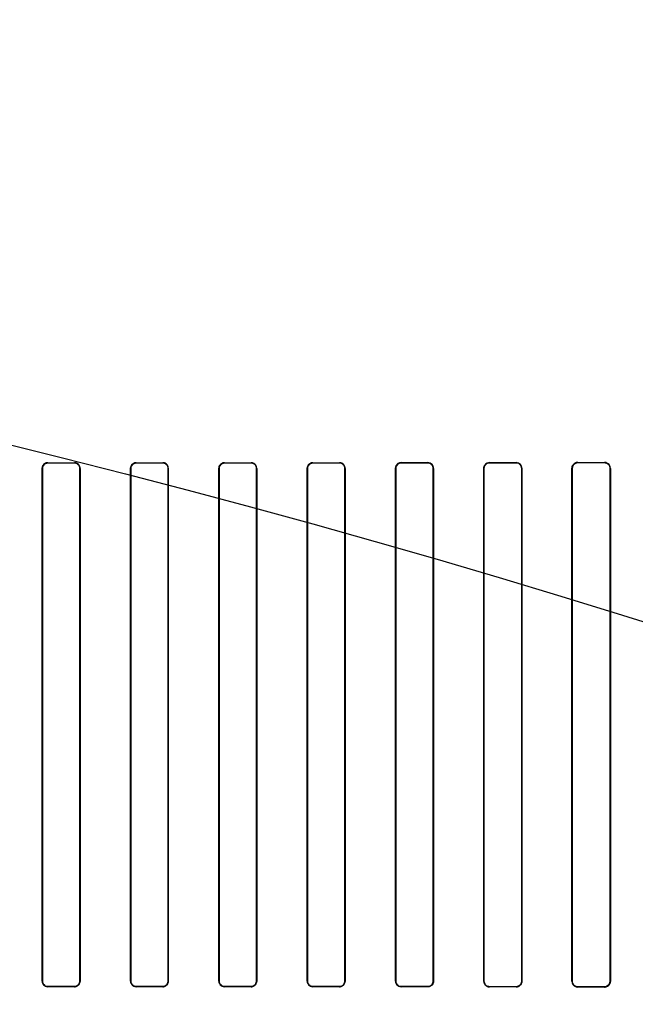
# Model space of a CAD drawing. Header units: millimetres. Extents: x 0 to 297, y 0 to 210.
# Tile 377 of 455: x 242.568 to 242.846, y 158.893 to 159.338. Entities that reach past the tile are written whole.
import ezdxf

# ---------------------------------------------------------------- set-up
doc = ezdxf.new("R2010")
doc.units = ezdxf.units.MM
doc.header["$LTSCALE"] = 16.335
doc.layers.get('0').update_dxf_attribs({"linetype": 'CONTINUOUS'})
for name, color, linetype in [('AXES_REF', 7, 'CONTINUOUS'), ('INTFCLR_1', 7, 'CONTINUOUS'), ('INTFCLR_72935', 7, 'CONTINUOUS')]:
    doc.layers.add(name, color=color, linetype=linetype)

msp = doc.modelspace()

# ---------------------------------------------------------------- linework, layer by layer
at = {"color": 7, "linetype": 'Continuous'}
for radius in [7.75666, 7.756, 7.70633]:
    msp.add_circle((241.43024, 154.5393), radius, dxfattribs=at)
msp.add_arc((241.43024, 154.5393), 7.68, 278.277129, 261.722871, dxfattribs=at)
at = {"layer": 'AXES_REF', "color": 9, "linetype": 'Continuous'}
msp.add_circle((241.43024, 154.5393), 4.74286, dxfattribs=at)
msp.add_arc((241.43024, 154.5393), 7.07561, 94.411812, 85.588188, dxfattribs=at)
at = {"layer": 'INTFCLR_1', "color": 9, "linetype": 'Continuous'}
for p, q in [((242.58047, 159.13776), (242.58047, 159.13785)), ((242.59247, 159.13784), (242.59247, 159.13776)), ((242.62047, 159.13775), (242.62047, 159.13783)), ((242.63247, 159.13783), (242.63247, 159.13775)), ((242.66047, 159.13775), (242.66047, 159.13783)), ((242.67247, 159.13783), (242.67247, 159.13775)), ((242.70047, 159.13776), (242.70047, 159.13784)), ((242.71247, 159.13785), (242.71247, 159.13776)), ((242.74047, 159.13778), (242.74047, 159.13787)), ((242.75247, 159.13788), (242.75247, 159.13779)), ((242.78047, 159.13782), (242.78047, 159.13791)), ((242.79247, 159.13792), (242.79247, 159.13783)), ((242.82047, 159.13787), (242.82047, 159.13796)), ((242.83247, 159.13798), (242.83247, 159.13789)), ((242.5779, 159.13529), (242.57799, 159.13529)), ((242.59494, 159.13529), (242.59502, 159.13529)), ((242.61792, 159.13529), (242.618, 159.13529)), ((242.63493, 159.13529), (242.63501, 159.13529)), ((242.65792, 159.13529), (242.65801, 159.13529)), ((242.67493, 159.13529), (242.67501, 159.13529)), ((242.69791, 159.13529), (242.698, 159.13529)), ((242.71494, 159.13529), (242.71503, 159.13529)), ((242.73789, 159.13529), (242.73797, 159.13529)), ((242.75497, 159.13529), (242.75506, 159.13529)), ((242.77785, 159.13529), (242.77794, 159.13529)), ((242.79502, 159.13529), (242.7951, 159.13529)), ((242.81779, 159.13529), (242.81789, 159.13529)), ((242.83507, 159.13529), (242.83517, 159.13529)), ((242.57799, 158.90329), (242.5779, 158.90329)), ((242.58047, 158.90073), (242.58047, 158.90081)), ((242.59247, 158.90082), (242.59247, 158.90073)), ((242.59502, 158.90329), (242.59494, 158.90329)), ((242.618, 158.90329), (242.61792, 158.90329)), ((242.62047, 158.90074), (242.62047, 158.90082)), ((242.63247, 158.90083), (242.63247, 158.90074)), ((242.63501, 158.90329), (242.63493, 158.90329)), ((242.65801, 158.90329), (242.65792, 158.90329)), ((242.66047, 158.90074), (242.66047, 158.90083)), ((242.67247, 158.90082), (242.67247, 158.90074)), ((242.67501, 158.90329), (242.67493, 158.90329)), ((242.698, 158.90329), (242.69791, 158.90329)), ((242.70047, 158.90073), (242.70047, 158.90082)), ((242.71247, 158.90081), (242.71247, 158.90073)), ((242.71503, 158.90329), (242.71494, 158.90329)), ((242.73797, 158.90329), (242.73789, 158.90329)), ((242.74047, 158.90071), (242.74047, 158.90079)), ((242.75247, 158.90078), (242.75247, 158.9007)), ((242.75506, 158.90329), (242.75497, 158.90329)), ((242.77794, 158.90329), (242.77785, 158.90329)), ((242.78047, 158.90067), (242.78047, 158.90075)), ((242.79247, 158.90074), (242.79247, 158.90065)), ((242.7951, 158.90329), (242.79502, 158.90329)), ((242.81789, 158.90329), (242.81779, 158.90329)), ((242.82047, 158.90061), (242.82047, 158.9007)), ((242.83247, 158.90068), (242.83247, 158.90059)), ((242.83517, 158.90329), (242.83507, 158.90329))]:
    msp.add_line(p, q, dxfattribs=at)
at = {"layer": 'INTFCLR_1', "color": 6, "linetype": 'Continuous'}
for p, q in [((242.5779, 159.13529), (242.5779, 158.90329)), ((242.57799, 159.13529), (242.57799, 158.90329)), ((242.59494, 158.90329), (242.59494, 159.13529)), ((242.59502, 158.90329), (242.59502, 159.13529)), ((242.61792, 159.13529), (242.61792, 158.90329)), ((242.618, 159.13529), (242.618, 158.90329)), ((242.63493, 158.90329), (242.63493, 159.13529)), ((242.63501, 158.90329), (242.63501, 159.13529)), ((242.65792, 159.13529), (242.65792, 158.90329)), ((242.65801, 159.13529), (242.65801, 158.90329)), ((242.67493, 158.90329), (242.67493, 159.13529)), ((242.67501, 158.90329), (242.67501, 159.13529)), ((242.69791, 159.13529), (242.69791, 158.90329)), ((242.698, 159.13529), (242.698, 158.90329)), ((242.71494, 158.90329), (242.71494, 159.13529)), ((242.71503, 158.90329), (242.71503, 159.13529)), ((242.73789, 159.13529), (242.73789, 158.90329)), ((242.73797, 159.13529), (242.73797, 158.90329)), ((242.75497, 158.90329), (242.75497, 159.13529)), ((242.75506, 158.90329), (242.75506, 159.13529)), ((242.77785, 159.13529), (242.77785, 158.90329)), ((242.77794, 159.13529), (242.77794, 158.90329)), ((242.79502, 158.90329), (242.79502, 159.13529)), ((242.7951, 158.90329), (242.7951, 159.13529)), ((242.81779, 159.13529), (242.81779, 158.90329)), ((242.81789, 159.13529), (242.81789, 158.90329)), ((242.83507, 158.90329), (242.83507, 159.13529)), ((242.83517, 158.90329), (242.83517, 159.13529))]:
    msp.add_line(p, q, dxfattribs=at)
msp.add_arc((242.78047, 159.13529), 0.00262, 90.075, 179.9935, dxfattribs=at)
for centre, major_axis, start_param, end_param in [((242.64647, 159.13929), (0.41724, 0), -1.729645, -1.700582), ((242.64647, 159.13929), (0.44124, 0), -1.720938, -1.693486), ((242.64647, 159.13929), (0.41724, 0), -1.633151, -1.604356), ((242.64647, 159.13929), (0.44124, 0), -1.629755, -1.60253), ((242.64647, 159.13929), (0.41724, 0), -1.537236, -1.508442), ((242.64647, 159.13929), (0.44124, 0), -1.539062, -1.511838), ((242.64647, 159.13929), (0.41724, 0), -1.441011, -1.411947), ((242.64647, 159.13929), (0.44124, 0), -1.448107, -1.420655), ((242.64647, 159.13929), (0.41724, 0), -1.343557, -1.313932), ((242.64647, 159.13929), (0.44124, 0), -1.356116, -1.328192), ((242.64647, 159.13929), (0.41724, 0), -1.243846, -1.213314), ((242.64647, 159.13929), (0.44124, 0), -1.262235, -1.233556), ((242.64647, 159.13929), (0.41724, 0), -1.140627, -1.108745), ((242.64647, 159.13929), (0.44124, 0), -1.165445, -1.135656), ((242.64647, 158.89929), (0.44124, 0), 1.693486, 1.720938), ((242.64647, 158.89929), (0.41724, 0), 1.700582, 1.729645), ((242.64647, 158.89929), (0.44124, 0), 1.60253, 1.629755), ((242.64647, 158.89929), (0.41724, 0), 1.604356, 1.633151), ((242.64647, 158.89929), (0.44124, 0), 1.511838, 1.539062), ((242.64647, 158.89929), (0.41724, 0), 1.508442, 1.537236), ((242.64647, 158.89929), (0.44124, 0), 1.420655, 1.448107), ((242.64647, 158.89929), (0.41724, 0), 1.411947, 1.441011), ((242.64647, 158.89929), (0.44124, 0), 1.328192, 1.356116), ((242.64647, 158.89929), (0.41724, 0), 1.313932, 1.343557), ((242.64647, 158.89929), (0.44124, 0), 1.233556, 1.262235), ((242.64647, 158.89929), (0.41724, 0), 1.213314, 1.243846), ((242.64647, 158.89929), (0.44124, 0), 1.135656, 1.165445), ((242.64647, 158.89929), (0.41724, 0), 1.108745, 1.140627)]:
    msp.add_ellipse(centre, major_axis=major_axis, ratio=0.003491, start_param=start_param, end_param=end_param, dxfattribs=at)
for points, knots in [([(242.5779, 159.13529), (242.5779, 159.13574), (242.57823, 159.13705), (242.57962, 159.13785), (242.58047, 159.13785)], [0, 0, 0, 0, 0.3454, 1, 1, 1, 1]), ([(242.58047, 159.13776), (242.57998, 159.13776), (242.5787, 159.1374), (242.57799, 159.13606), (242.57799, 159.13529)], [0, 0, 0, 0, 0.383193, 1, 1, 1, 1]), ([(242.59502, 159.13529), (242.59502, 159.13578), (242.59465, 159.13711), (242.59327, 159.13784), (242.59247, 159.13784)], [0, 0, 0, 0, 0.380354, 1, 1, 1, 1]), ([(242.59494, 159.13529), (242.59494, 159.13586), (242.59447, 159.13716), (242.59315, 159.13776), (242.59247, 159.13776)], [0, 0, 0, 0, 0.455659, 1, 1, 1, 1]), ([(242.61792, 159.13529), (242.61792, 159.13574), (242.61825, 159.13705), (242.61963, 159.13783), (242.62047, 159.13783)], [0, 0, 0, 0, 0.349847, 1, 1, 1, 1]), ([(242.62047, 159.13775), (242.61999, 159.13775), (242.61871, 159.13739), (242.618, 159.13606), (242.618, 159.13529)], [0, 0, 0, 0, 0.381752, 1, 1, 1, 1]), ([(242.63501, 159.13529), (242.63501, 159.13578), (242.63464, 159.1371), (242.63326, 159.13783), (242.63247, 159.13783)], [0, 0, 0, 0, 0.381416, 1, 1, 1, 1]), ([(242.63493, 159.13529), (242.63493, 159.13586), (242.63447, 159.13715), (242.63315, 159.13775), (242.63247, 159.13775)], [0, 0, 0, 0, 0.453813, 1, 1, 1, 1]), ([(242.65792, 159.13529), (242.65792, 159.13588), (242.6584, 159.13722), (242.65976, 159.13783), (242.66047, 159.13783)], [0, 0, 0, 0, 0.453711, 1, 1, 1, 1]), ([(242.66047, 159.13775), (242.65999, 159.13775), (242.65871, 159.13739), (242.65801, 159.13606), (242.65801, 159.13529)], [0, 0, 0, 0, 0.381533, 1, 1, 1, 1]), ([(242.67501, 159.13529), (242.67501, 159.13578), (242.67464, 159.1371), (242.67327, 159.13783), (242.67247, 159.13783)], [0, 0, 0, 0, 0.381124, 1, 1, 1, 1]), ([(242.67493, 159.13529), (242.67493, 159.13586), (242.67446, 159.13716), (242.67315, 159.13775), (242.67247, 159.13775)], [0, 0, 0, 0, 0.459192, 1, 1, 1, 1]), ([(242.69791, 159.13529), (242.69791, 159.13574), (242.69824, 159.13705), (242.69962, 159.13784), (242.70047, 159.13784)], [0, 0, 0, 0, 0.346964, 1, 1, 1, 1]), ([(242.70047, 159.13776), (242.69999, 159.13776), (242.6987, 159.13739), (242.698, 159.13606), (242.698, 159.13529)], [0, 0, 0, 0, 0.382518, 1, 1, 1, 1]), ([(242.71503, 159.13529), (242.71503, 159.13578), (242.71466, 159.13711), (242.71327, 159.13785), (242.71247, 159.13785)], [0, 0, 0, 0, 0.379458, 1, 1, 1, 1]), ([(242.71494, 159.13529), (242.71494, 159.13586), (242.71448, 159.13717), (242.71316, 159.13776), (242.71247, 159.13776)], [0, 0, 0, 0, 0.453787, 1, 1, 1, 1]), ([(242.73789, 159.13529), (242.73789, 159.13573), (242.73821, 159.13706), (242.73961, 159.13787), (242.74047, 159.13787)], [0, 0, 0, 0, 0.342754, 1, 1, 1, 1]), ([(242.74047, 159.13778), (242.73998, 159.13778), (242.73868, 159.13741), (242.73797, 159.13607), (242.73797, 159.13529)], [0, 0, 0, 0, 0.384781, 1, 1, 1, 1]), ([(242.75506, 159.13529), (242.75506, 159.13587), (242.75459, 159.13723), (242.7532, 159.13788), (242.75247, 159.13788)], [0, 0, 0, 0, 0.442115, 1, 1, 1, 1]), ([(242.75497, 159.13529), (242.75497, 159.13586), (242.75451, 159.13718), (242.75317, 159.13779), (242.75247, 159.13779)], [0, 0, 0, 0, 0.449607, 1, 1, 1, 1]), ([(242.78047, 159.13782), (242.77997, 159.13782), (242.77865, 159.13744), (242.77794, 159.13607), (242.77794, 159.13529)], [0, 0, 0, 0, 0.388493, 1, 1, 1, 1]), ([(242.7951, 159.13529), (242.7951, 159.13587), (242.79464, 159.13726), (242.79322, 159.13792), (242.79247, 159.13792)], [0, 0, 0, 0, 0.436747, 1, 1, 1, 1]), ([(242.79502, 159.13529), (242.79502, 159.13586), (242.79456, 159.13719), (242.7932, 159.13783), (242.79247, 159.13783)], [0, 0, 0, 0, 0.438001, 1, 1, 1, 1]), ([(242.82047, 159.13796), (242.81999, 159.13796), (242.81861, 159.13761), (242.81779, 159.13616), (242.81779, 159.13529)], [0, 0, 0, 0, 0.354298, 1, 1, 1, 1]), ([(242.82047, 159.13787), (242.81995, 159.13787), (242.81861, 159.13747), (242.81789, 159.13608), (242.81789, 159.13529)], [0, 0, 0, 0, 0.393954, 1, 1, 1, 1]), ([(242.83517, 159.13529), (242.83517, 159.13588), (242.8347, 159.13729), (242.83325, 159.13798), (242.83247, 159.13798)], [0, 0, 0, 0, 0.429292, 1, 1, 1, 1]), ([(242.83507, 159.13529), (242.83507, 159.13586), (242.83462, 159.13723), (242.83322, 159.13789), (242.83247, 159.13789)], [0, 0, 0, 0, 0.431436, 1, 1, 1, 1]), ([(242.5779, 158.90329), (242.5779, 158.90279), (242.57828, 158.90146), (242.57966, 158.90072), (242.58047, 158.90073)], [0, 0, 0, 0, 0.379457, 1, 1, 1, 1]), ([(242.57799, 158.90329), (242.57799, 158.90271), (242.57845, 158.90141), (242.57978, 158.90081), (242.58047, 158.90081)], [0, 0, 0, 0, 0.453787, 1, 1, 1, 1]), ([(242.59247, 158.90082), (242.59295, 158.90082), (242.59423, 158.90118), (242.59494, 158.90251), (242.59494, 158.90329)], [0, 0, 0, 0, 0.382518, 1, 1, 1, 1]), ([(242.59502, 158.90329), (242.59502, 158.90284), (242.59469, 158.90152), (242.59331, 158.90073), (242.59247, 158.90073)], [0, 0, 0, 0, 0.346964, 1, 1, 1, 1]), ([(242.61792, 158.90329), (242.61792, 158.90279), (242.61829, 158.90147), (242.61967, 158.90074), (242.62047, 158.90074)], [0, 0, 0, 0, 0.381124, 1, 1, 1, 1]), ([(242.618, 158.90329), (242.618, 158.90271), (242.61847, 158.90141), (242.61979, 158.90082), (242.62047, 158.90082)], [0, 0, 0, 0, 0.459192, 1, 1, 1, 1]), ([(242.63247, 158.90083), (242.63294, 158.90083), (242.63422, 158.90119), (242.63493, 158.90251), (242.63493, 158.90329)], [0, 0, 0, 0, 0.381533, 1, 1, 1, 1]), ([(242.63501, 158.90329), (242.63501, 158.9027), (242.63454, 158.90136), (242.63317, 158.90074), (242.63247, 158.90074)], [0, 0, 0, 0, 0.453711, 1, 1, 1, 1]), ([(242.65792, 158.90329), (242.65792, 158.90279), (242.65829, 158.90147), (242.65967, 158.90074), (242.66047, 158.90074)], [0, 0, 0, 0, 0.381416, 1, 1, 1, 1]), ([(242.65801, 158.90329), (242.65801, 158.90272), (242.65846, 158.90142), (242.65978, 158.90083), (242.66047, 158.90083)], [0, 0, 0, 0, 0.453813, 1, 1, 1, 1]), ([(242.67247, 158.90082), (242.67294, 158.90082), (242.67422, 158.90119), (242.67493, 158.90251), (242.67493, 158.90329)], [0, 0, 0, 0, 0.381752, 1, 1, 1, 1]), ([(242.67501, 158.90329), (242.67501, 158.90284), (242.67468, 158.90152), (242.6733, 158.90074), (242.67247, 158.90074)], [0, 0, 0, 0, 0.349847, 1, 1, 1, 1]), ([(242.69791, 158.90329), (242.69791, 158.90279), (242.69828, 158.90147), (242.69966, 158.90073), (242.70047, 158.90073)], [0, 0, 0, 0, 0.380354, 1, 1, 1, 1]), ([(242.698, 158.90329), (242.698, 158.90271), (242.69846, 158.90141), (242.69978, 158.90082), (242.70047, 158.90082)], [0, 0, 0, 0, 0.455659, 1, 1, 1, 1]), ([(242.71247, 158.90081), (242.71295, 158.90081), (242.71424, 158.90117), (242.71494, 158.90251), (242.71494, 158.90329)], [0, 0, 0, 0, 0.383191, 1, 1, 1, 1]), ([(242.71503, 158.90329), (242.71503, 158.90284), (242.7147, 158.90152), (242.71331, 158.90072), (242.71247, 158.90073)], [0, 0, 0, 0, 0.345399, 1, 1, 1, 1]), ([(242.73789, 158.90329), (242.73789, 158.90279), (242.73826, 158.90145), (242.73965, 158.90071), (242.74047, 158.90071)], [0, 0, 0, 0, 0.377867, 1, 1, 1, 1]), ([(242.73797, 158.90329), (242.73797, 158.90271), (242.73843, 158.9014), (242.73977, 158.90079), (242.74047, 158.90079)], [0, 0, 0, 0, 0.450447, 1, 1, 1, 1]), ([(242.75247, 158.90078), (242.75296, 158.90078), (242.75426, 158.90115), (242.75497, 158.90251), (242.75497, 158.90329)], [0, 0, 0, 0, 0.38596, 1, 1, 1, 1]), ([(242.75506, 158.90329), (242.75506, 158.90284), (242.75473, 158.90151), (242.75333, 158.9007), (242.75247, 158.9007)], [0, 0, 0, 0, 0.341445, 1, 1, 1, 1]), ([(242.77785, 158.90329), (242.77785, 158.9027), (242.77831, 158.90132), (242.77972, 158.90067), (242.78047, 158.90067)], [0, 0, 0, 0, 0.439305, 1, 1, 1, 1]), ([(242.77794, 158.90329), (242.77794, 158.90271), (242.7784, 158.90138), (242.77975, 158.90076), (242.78047, 158.90075)], [0, 0, 0, 0, 0.445822, 1, 1, 1, 1]), ([(242.79247, 158.90074), (242.79297, 158.90074), (242.7943, 158.90112), (242.79502, 158.9025), (242.79502, 158.90329)], [0, 0, 0, 0, 0.390278, 1, 1, 1, 1]), ([(242.79247, 158.90065), (242.79293, 158.90065), (242.79429, 158.90099), (242.7951, 158.90242), (242.7951, 158.90329)], [0, 0, 0, 0, 0.350514, 1, 1, 1, 1]), ([(242.81779, 158.90329), (242.81779, 158.9027), (242.81826, 158.90129), (242.81969, 158.90061), (242.82047, 158.90061)], [0, 0, 0, 0, 0.432834, 1, 1, 1, 1]), ([(242.81789, 158.90329), (242.81789, 158.90272), (242.81834, 158.90136), (242.81972, 158.9007), (242.82047, 158.9007)], [0, 0, 0, 0, 0.434514, 1, 1, 1, 1]), ([(242.83247, 158.90068), (242.83299, 158.90068), (242.83435, 158.90108), (242.83507, 158.90249), (242.83507, 158.90329)], [0, 0, 0, 0, 0.396507, 1, 1, 1, 1]), ([(242.83247, 158.90059), (242.83295, 158.90059), (242.83435, 158.90095), (242.83517, 158.90241), (242.83517, 158.90329)], [0, 0, 0, 0, 0.356863, 1, 1, 1, 1])]:
    msp.add_open_spline(points, degree=3, knots=knots, dxfattribs=at)
at = {"layer": 'INTFCLR_72935', "color": 9, "linetype": 'Continuous'}
for p, q in [((242.58047, 159.13785), (242.58047, 159.13776)), ((242.59247, 159.13776), (242.59247, 159.13784)), ((242.62047, 159.13783), (242.62047, 159.13775)), ((242.63247, 159.13775), (242.63247, 159.13783)), ((242.66047, 159.13783), (242.66047, 159.13775)), ((242.67247, 159.13775), (242.67247, 159.13783)), ((242.70047, 159.13784), (242.70047, 159.13776)), ((242.71247, 159.13776), (242.71247, 159.13785)), ((242.74047, 159.13787), (242.74047, 159.13778)), ((242.75247, 159.13779), (242.75247, 159.13788)), ((242.78047, 159.13791), (242.78047, 159.13782)), ((242.79247, 159.13783), (242.79247, 159.13792)), ((242.82047, 159.13796), (242.82047, 159.13787)), ((242.83247, 159.13789), (242.83247, 159.13798)), ((242.57799, 159.13529), (242.5779, 159.13529)), ((242.59502, 159.13529), (242.59494, 159.13529)), ((242.618, 159.13529), (242.61792, 159.13529)), ((242.63501, 159.13529), (242.63493, 159.13529)), ((242.65801, 159.13529), (242.65792, 159.13529)), ((242.67501, 159.13529), (242.67493, 159.13529)), ((242.698, 159.13529), (242.69791, 159.13529)), ((242.71503, 159.13529), (242.71494, 159.13529)), ((242.73797, 159.13529), (242.73789, 159.13529)), ((242.75506, 159.13529), (242.75497, 159.13529)), ((242.77794, 159.13529), (242.77785, 159.13529)), ((242.7951, 159.13529), (242.79502, 159.13529)), ((242.81789, 159.13529), (242.81779, 159.13529)), ((242.83517, 159.13529), (242.83507, 159.13529)), ((242.5779, 158.90329), (242.57799, 158.90329)), ((242.58047, 158.90081), (242.58047, 158.90073)), ((242.59247, 158.90073), (242.59247, 158.90082)), ((242.59494, 158.90329), (242.59502, 158.90329)), ((242.61792, 158.90329), (242.618, 158.90329)), ((242.62047, 158.90082), (242.62047, 158.90074)), ((242.63247, 158.90074), (242.63247, 158.90083)), ((242.63493, 158.90329), (242.63501, 158.90329)), ((242.65792, 158.90329), (242.65801, 158.90329)), ((242.66047, 158.90083), (242.66047, 158.90074)), ((242.67247, 158.90074), (242.67247, 158.90082)), ((242.67493, 158.90329), (242.67501, 158.90329)), ((242.69791, 158.90329), (242.698, 158.90329)), ((242.70047, 158.90082), (242.70047, 158.90073)), ((242.71247, 158.90073), (242.71247, 158.90081)), ((242.71494, 158.90329), (242.71503, 158.90329)), ((242.73789, 158.90329), (242.73797, 158.90329)), ((242.74047, 158.90079), (242.74047, 158.90071)), ((242.75247, 158.9007), (242.75247, 158.90078)), ((242.75497, 158.90329), (242.75506, 158.90329)), ((242.77785, 158.90329), (242.77794, 158.90329)), ((242.78047, 158.90075), (242.78047, 158.90067)), ((242.79247, 158.90065), (242.79247, 158.90074)), ((242.79502, 158.90329), (242.7951, 158.90329)), ((242.81779, 158.90329), (242.81789, 158.90329)), ((242.82047, 158.9007), (242.82047, 158.90061)), ((242.83247, 158.90059), (242.83247, 158.90068)), ((242.83507, 158.90329), (242.83517, 158.90329))]:
    msp.add_line(p, q, dxfattribs=at)
at = {"layer": 'INTFCLR_72935', "color": 6, "linetype": 'Continuous'}
for p, q in [((242.5779, 158.90329), (242.5779, 159.13529)), ((242.57799, 158.90329), (242.57799, 159.13529)), ((242.59494, 159.13529), (242.59494, 158.90329)), ((242.59502, 159.13529), (242.59502, 158.90329)), ((242.61792, 158.90329), (242.61792, 159.13529)), ((242.618, 158.90329), (242.618, 159.13529)), ((242.63493, 159.13529), (242.63493, 158.90329)), ((242.63501, 159.13529), (242.63501, 158.90329)), ((242.65792, 158.90329), (242.65792, 159.13529)), ((242.65801, 158.90329), (242.65801, 159.13529)), ((242.67493, 159.13529), (242.67493, 158.90329)), ((242.67501, 159.13529), (242.67501, 158.90329)), ((242.69791, 158.90329), (242.69791, 159.13529)), ((242.698, 158.90329), (242.698, 159.13529)), ((242.71494, 159.13529), (242.71494, 158.90329)), ((242.71503, 159.13529), (242.71503, 158.90329)), ((242.73789, 158.90329), (242.73789, 159.13529)), ((242.73797, 158.90329), (242.73797, 159.13529)), ((242.75497, 159.13529), (242.75497, 158.90329)), ((242.75506, 159.13529), (242.75506, 158.90329)), ((242.77785, 158.90329), (242.77785, 159.13529)), ((242.77794, 158.90329), (242.77794, 159.13529)), ((242.79502, 159.13529), (242.79502, 158.90329)), ((242.7951, 159.13529), (242.7951, 158.90329)), ((242.81779, 158.90329), (242.81779, 159.13529)), ((242.81789, 158.90329), (242.81789, 159.13529)), ((242.83507, 159.13529), (242.83507, 158.90329)), ((242.83517, 159.13529), (242.83517, 158.90329))]:
    msp.add_line(p, q, dxfattribs=at)
for centre, major_axis, start_param, end_param in [((242.64647, 159.13929), (0.41724, 0), -1.729645, -1.700582), ((242.64647, 159.13929), (0.44124, 0), -1.720938, -1.693486), ((242.64647, 159.13929), (0.41724, 0), -1.633151, -1.604356), ((242.64647, 159.13929), (0.44124, 0), -1.629755, -1.60253), ((242.64647, 159.13929), (0.41724, 0), -1.537236, -1.508442), ((242.64647, 159.13929), (0.44124, 0), -1.539062, -1.511838), ((242.64647, 159.13929), (0.41724, 0), -1.441011, -1.411947), ((242.64647, 159.13929), (0.44124, 0), -1.448107, -1.420655), ((242.64647, 159.13929), (0.41724, 0), -1.343557, -1.313932), ((242.64647, 159.13929), (0.44124, 0), -1.356116, -1.328192), ((242.64647, 159.13929), (0.41724, 0), -1.243846, -1.213314), ((242.64647, 159.13929), (0.44124, 0), -1.262235, -1.233556), ((242.64647, 159.13929), (0.41724, 0), -1.140627, -1.108745), ((242.64647, 159.13929), (0.44124, 0), -1.165445, -1.135656), ((242.64647, 158.89929), (0.44124, 0), 1.693486, 1.720938), ((242.64647, 158.89929), (0.41724, 0), 1.700582, 1.729645), ((242.64647, 158.89929), (0.44124, 0), 1.60253, 1.629755), ((242.64647, 158.89929), (0.41724, 0), 1.604356, 1.633151), ((242.64647, 158.89929), (0.44124, 0), 1.511838, 1.539062), ((242.64647, 158.89929), (0.41724, 0), 1.508442, 1.537236), ((242.64647, 158.89929), (0.44124, 0), 1.420655, 1.448107), ((242.64647, 158.89929), (0.41724, 0), 1.411947, 1.441011), ((242.64647, 158.89929), (0.44124, 0), 1.328192, 1.356116), ((242.64647, 158.89929), (0.41724, 0), 1.313932, 1.343557), ((242.64647, 158.89929), (0.44124, 0), 1.233556, 1.262235), ((242.64647, 158.89929), (0.41724, 0), 1.213314, 1.243846), ((242.64647, 158.89929), (0.44124, 0), 1.135656, 1.165445), ((242.64647, 158.89929), (0.41724, 0), 1.108745, 1.140627)]:
    msp.add_ellipse(centre, major_axis=major_axis, ratio=0.003491, start_param=start_param, end_param=end_param, dxfattribs=at)
for points, knots in [([(242.58047, 159.13785), (242.57996, 159.13785), (242.57862, 159.13746), (242.5779, 159.13608), (242.5779, 159.13529)], [0, 0, 0, 0, 0.390739, 1, 1, 1, 1]), ([(242.57799, 159.13529), (242.57799, 159.13586), (242.57845, 159.13717), (242.57978, 159.13776), (242.58047, 159.13776)], [0, 0, 0, 0, 0.453787, 1, 1, 1, 1]), ([(242.59502, 159.13529), (242.59502, 159.13588), (242.59454, 159.13723), (242.59318, 159.13784), (242.59247, 159.13784)], [0, 0, 0, 0, 0.455466, 1, 1, 1, 1]), ([(242.59247, 159.13776), (242.59295, 159.13776), (242.59424, 159.13739), (242.59494, 159.13605), (242.59494, 159.13529)], [0, 0, 0, 0, 0.389405, 1, 1, 1, 1]), ([(242.62047, 159.13783), (242.61996, 159.13783), (242.61864, 159.13745), (242.61792, 159.13608), (242.61792, 159.13529)], [0, 0, 0, 0, 0.390177, 1, 1, 1, 1]), ([(242.618, 159.13529), (242.618, 159.13586), (242.61847, 159.13716), (242.61979, 159.13775), (242.62047, 159.13775)], [0, 0, 0, 0, 0.459192, 1, 1, 1, 1]), ([(242.63501, 159.13529), (242.63501, 159.13588), (242.63454, 159.13722), (242.63317, 159.13783), (242.63247, 159.13783)], [0, 0, 0, 0, 0.453711, 1, 1, 1, 1]), ([(242.63247, 159.13775), (242.63295, 159.13775), (242.63423, 159.13738), (242.63493, 159.13605), (242.63493, 159.13529)], [0, 0, 0, 0, 0.386482, 1, 1, 1, 1]), ([(242.66047, 159.13783), (242.65997, 159.13783), (242.65864, 159.13745), (242.65792, 159.13608), (242.65792, 159.13529)], [0, 0, 0, 0, 0.386431, 1, 1, 1, 1]), ([(242.65801, 159.13529), (242.65801, 159.13586), (242.65846, 159.13715), (242.65978, 159.13775), (242.66047, 159.13775)], [0, 0, 0, 0, 0.453813, 1, 1, 1, 1]), ([(242.67501, 159.13529), (242.67501, 159.13574), (242.67468, 159.13705), (242.6733, 159.13783), (242.67247, 159.13783)], [0, 0, 0, 0, 0.349847, 1, 1, 1, 1]), ([(242.67247, 159.13775), (242.67295, 159.13775), (242.67424, 159.13738), (242.67493, 159.13605), (242.67493, 159.13529)], [0, 0, 0, 0, 0.390053, 1, 1, 1, 1]), ([(242.70047, 159.13784), (242.69996, 159.13784), (242.69863, 159.13746), (242.69791, 159.13608), (242.69791, 159.13529)], [0, 0, 0, 0, 0.389548, 1, 1, 1, 1]), ([(242.698, 159.13529), (242.698, 159.13586), (242.69846, 159.13716), (242.69978, 159.13776), (242.70047, 159.13776)], [0, 0, 0, 0, 0.455659, 1, 1, 1, 1]), ([(242.71503, 159.13529), (242.71503, 159.13588), (242.71455, 159.13723), (242.71318, 159.13785), (242.71247, 159.13785)], [0, 0, 0, 0, 0.453611, 1, 1, 1, 1]), ([(242.71247, 159.13776), (242.71296, 159.13776), (242.71425, 159.13739), (242.71494, 159.13605), (242.71494, 159.13529)], [0, 0, 0, 0, 0.390452, 1, 1, 1, 1]), ([(242.74047, 159.13787), (242.73996, 159.13787), (242.73861, 159.13748), (242.73789, 159.13609), (242.73789, 159.13529)], [0, 0, 0, 0, 0.389513, 1, 1, 1, 1]), ([(242.73797, 159.13529), (242.73797, 159.13586), (242.73843, 159.13717), (242.73977, 159.13778), (242.74047, 159.13778)], [0, 0, 0, 0, 0.450447, 1, 1, 1, 1]), ([(242.75506, 159.13529), (242.75506, 159.13588), (242.75458, 159.13725), (242.75319, 159.13788), (242.75247, 159.13788)], [0, 0, 0, 0, 0.448932, 1, 1, 1, 1]), ([(242.75247, 159.13779), (242.75297, 159.13779), (242.75427, 159.13741), (242.75497, 159.13606), (242.75497, 159.13529)], [0, 0, 0, 0, 0.393269, 1, 1, 1, 1]), ([(242.77785, 159.13529), (242.77785, 159.13587), (242.77831, 159.13725), (242.77972, 159.13791), (242.78047, 159.13791)], [0, 0, 0, 0, 0.439305, 1, 1, 1, 1]), ([(242.77794, 159.13529), (242.77794, 159.13586), (242.7784, 159.13719), (242.77975, 159.13782), (242.78047, 159.13782)], [0, 0, 0, 0, 0.445822, 1, 1, 1, 1]), ([(242.7951, 159.13529), (242.7951, 159.13588), (242.79463, 159.13727), (242.79321, 159.13792), (242.79247, 159.13792)], [0, 0, 0, 0, 0.443145, 1, 1, 1, 1]), ([(242.79247, 159.13783), (242.79298, 159.13783), (242.79431, 159.13744), (242.79502, 159.13607), (242.79502, 159.13529)], [0, 0, 0, 0, 0.397667, 1, 1, 1, 1]), ([(242.81779, 159.13529), (242.81779, 159.13588), (242.81826, 159.13728), (242.81969, 159.13796), (242.82047, 159.13796)], [0, 0, 0, 0, 0.432833, 1, 1, 1, 1]), ([(242.81789, 159.13529), (242.81789, 159.13586), (242.81834, 159.13722), (242.81973, 159.13787), (242.82047, 159.13787)], [0, 0, 0, 0, 0.438506, 1, 1, 1, 1]), ([(242.83517, 159.13529), (242.83517, 159.13588), (242.83469, 159.1373), (242.83324, 159.13798), (242.83247, 159.13798)], [0, 0, 0, 0, 0.434167, 1, 1, 1, 1]), ([(242.83247, 159.13789), (242.833, 159.13789), (242.83436, 159.13748), (242.83507, 159.13608), (242.83507, 159.13529)], [0, 0, 0, 0, 0.404563, 1, 1, 1, 1]), ([(242.5779, 158.90329), (242.5779, 158.90269), (242.57838, 158.90134), (242.57975, 158.90072), (242.58047, 158.90073)], [0, 0, 0, 0, 0.453611, 1, 1, 1, 1]), ([(242.58047, 158.90081), (242.57997, 158.90081), (242.57868, 158.90118), (242.57799, 158.90252), (242.57799, 158.90329)], [0, 0, 0, 0, 0.390452, 1, 1, 1, 1]), ([(242.59494, 158.90329), (242.59494, 158.90271), (242.59447, 158.90141), (242.59315, 158.90082), (242.59247, 158.90082)], [0, 0, 0, 0, 0.455659, 1, 1, 1, 1]), ([(242.59247, 158.90073), (242.59297, 158.90073), (242.5943, 158.90112), (242.59502, 158.90249), (242.59502, 158.90329)], [0, 0, 0, 0, 0.389548, 1, 1, 1, 1]), ([(242.61792, 158.90329), (242.61792, 158.90284), (242.61825, 158.90152), (242.61963, 158.90074), (242.62047, 158.90074)], [0, 0, 0, 0, 0.349847, 1, 1, 1, 1]), ([(242.62047, 158.90082), (242.61998, 158.90082), (242.6187, 158.9012), (242.618, 158.90252), (242.618, 158.90329)], [0, 0, 0, 0, 0.390053, 1, 1, 1, 1]), ([(242.63493, 158.90329), (242.63493, 158.90272), (242.63447, 158.90142), (242.63315, 158.90083), (242.63247, 158.90083)], [0, 0, 0, 0, 0.453813, 1, 1, 1, 1]), ([(242.63247, 158.90074), (242.63297, 158.90074), (242.63429, 158.90112), (242.63501, 158.90249), (242.63501, 158.90329)], [0, 0, 0, 0, 0.386431, 1, 1, 1, 1]), ([(242.65792, 158.90329), (242.65792, 158.9027), (242.6584, 158.90136), (242.65976, 158.90074), (242.66047, 158.90074)], [0, 0, 0, 0, 0.453711, 1, 1, 1, 1]), ([(242.66047, 158.90083), (242.65998, 158.90083), (242.6587, 158.90119), (242.65801, 158.90252), (242.65801, 158.90329)], [0, 0, 0, 0, 0.386482, 1, 1, 1, 1]), ([(242.67493, 158.90329), (242.67493, 158.90271), (242.67446, 158.90141), (242.67315, 158.90082), (242.67247, 158.90082)], [0, 0, 0, 0, 0.459192, 1, 1, 1, 1]), ([(242.67247, 158.90074), (242.67297, 158.90074), (242.6743, 158.90112), (242.67501, 158.9025), (242.67501, 158.90329)], [0, 0, 0, 0, 0.390177, 1, 1, 1, 1]), ([(242.69791, 158.90329), (242.69791, 158.90269), (242.69839, 158.90135), (242.69976, 158.90073), (242.70047, 158.90073)], [0, 0, 0, 0, 0.455466, 1, 1, 1, 1]), ([(242.70047, 158.90082), (242.69998, 158.90082), (242.69869, 158.90119), (242.698, 158.90252), (242.698, 158.90329)], [0, 0, 0, 0, 0.389405, 1, 1, 1, 1]), ([(242.71494, 158.90329), (242.71494, 158.90271), (242.71448, 158.90141), (242.71316, 158.90081), (242.71247, 158.90081)], [0, 0, 0, 0, 0.453787, 1, 1, 1, 1]), ([(242.71247, 158.90073), (242.71297, 158.90072), (242.71431, 158.90111), (242.71503, 158.90249), (242.71503, 158.90329)], [0, 0, 0, 0, 0.390739, 1, 1, 1, 1]), ([(242.73789, 158.90329), (242.73789, 158.9027), (242.73836, 158.90134), (242.73974, 158.90071), (242.74047, 158.90071)], [0, 0, 0, 0, 0.449916, 1, 1, 1, 1]), ([(242.74047, 158.90079), (242.73997, 158.90079), (242.73868, 158.90117), (242.73797, 158.90251), (242.73797, 158.90329)], [0, 0, 0, 0, 0.38908, 1, 1, 1, 1]), ([(242.75506, 158.90329), (242.75506, 158.9027), (242.75459, 158.90134), (242.7532, 158.9007), (242.75247, 158.9007)], [0, 0, 0, 0, 0.442115, 1, 1, 1, 1]), ([(242.75497, 158.90329), (242.75497, 158.90271), (242.75451, 158.90139), (242.75317, 158.90078), (242.75247, 158.90078)], [0, 0, 0, 0, 0.449607, 1, 1, 1, 1]), ([(242.77785, 158.90329), (242.77785, 158.90269), (242.77832, 158.90132), (242.77972, 158.90067), (242.78047, 158.90067)], [0, 0, 0, 0, 0.444674, 1, 1, 1, 1]), ([(242.78047, 158.90075), (242.77996, 158.90076), (242.77864, 158.90114), (242.77794, 158.90251), (242.77794, 158.90329)], [0, 0, 0, 0, 0.393494, 1, 1, 1, 1]), ([(242.7951, 158.90329), (242.7951, 158.9027), (242.79464, 158.90131), (242.79322, 158.90065), (242.79247, 158.90065)], [0, 0, 0, 0, 0.436747, 1, 1, 1, 1]), ([(242.79502, 158.90329), (242.79502, 158.90271), (242.79456, 158.90137), (242.79319, 158.90074), (242.79247, 158.90074)], [0, 0, 0, 0, 0.443691, 1, 1, 1, 1]), ([(242.81779, 158.90329), (242.81779, 158.90269), (242.81827, 158.90129), (242.8197, 158.90061), (242.82047, 158.90061)], [0, 0, 0, 0, 0.43647, 1, 1, 1, 1]), ([(242.82047, 158.9007), (242.81994, 158.9007), (242.81859, 158.90111), (242.81789, 158.9025), (242.81789, 158.90329)], [0, 0, 0, 0, 0.400765, 1, 1, 1, 1]), ([(242.83517, 158.90329), (242.83517, 158.9027), (242.8347, 158.90128), (242.83325, 158.90059), (242.83247, 158.90059)], [0, 0, 0, 0, 0.429292, 1, 1, 1, 1]), ([(242.83507, 158.90329), (242.83507, 158.90271), (242.83461, 158.90134), (242.83321, 158.90068), (242.83247, 158.90068)], [0, 0, 0, 0, 0.436653, 1, 1, 1, 1])]:
    msp.add_open_spline(points, degree=3, knots=knots, dxfattribs=at)

doc.saveas('drawing.dxf')
